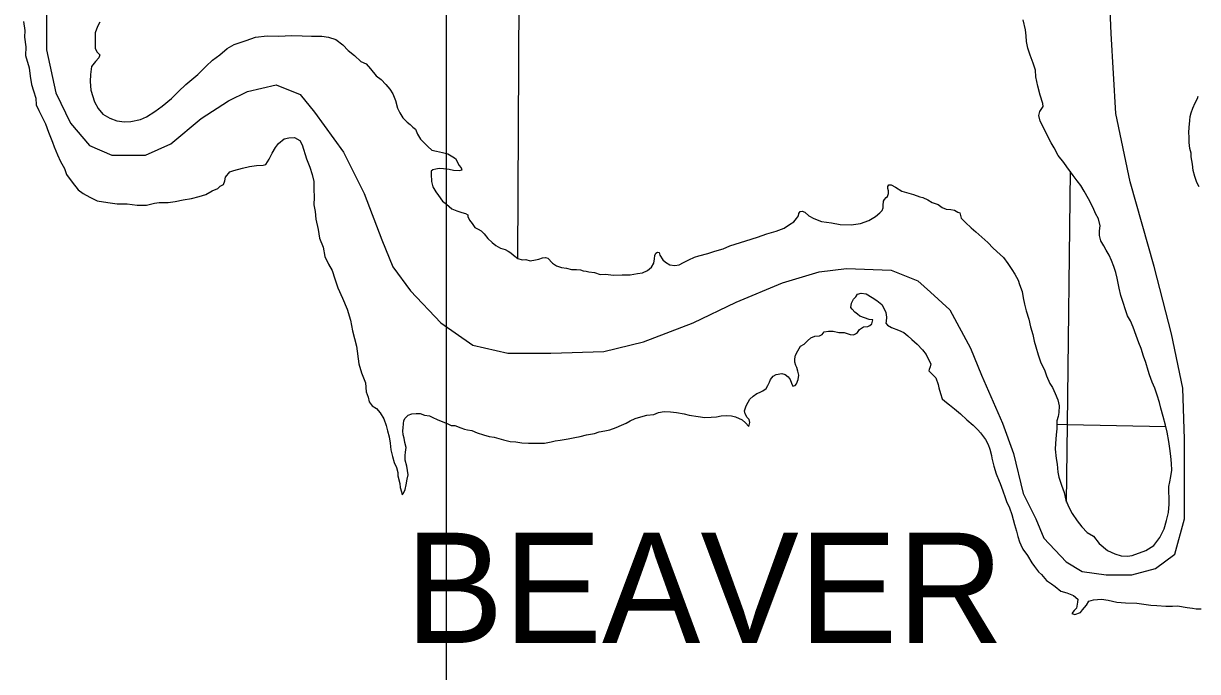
# Model space of a CAD drawing. Extents: x 77230 to 630905, y 790554 to 1662844.
# Drawn here: x 291846 to 303084, y 1530431 to 1536637 of the extents above; entities that cross this region are included whole.
import ezdxf

# ---------------------------------------------------------------- set-up
doc = ezdxf.new("R2010")
doc.units = 0
for name, color, linetype in [('Level 16', 7, 'Continuous'), ('Level 17', 7, 'Continuous'), ('Level 18', 7, 'Continuous'), ('Level 28', 7, 'Continuous')]:
    doc.layers.add(name, color=color, linetype=linetype)

msp = doc.modelspace()

# ---------------------------------------------------------------- linework, layer by layer
at = {"layer": 'Level 16'}
for p, q in [((296595, 1538255), (296575, 1534388)), ((301864, 1535223), (301835, 1532798)), ((301737, 1532800), (301835, 1532798)), ((301835, 1532798), (301826, 1532054)), ((301835, 1532798), (302780, 1532777))]:
    msp.add_line(p, q, dxfattribs=at)
at = {"layer": 'Level 17'}
for points in [[(291846, 1536657), (291859, 1536569), (291857, 1536505), (291870, 1536413), (291866, 1536329), (291901, 1536211), (291911, 1536133), (291922, 1536053), (291942, 1535993), (291964, 1535921)], [(292578, 1536651), (292554, 1536608), (292532, 1536546), (292533, 1536468), (292533, 1536402), (292547, 1536366), (292576, 1536336), (292566, 1536308), (292534, 1536274), (292498, 1536225), (292487, 1536149), (292483, 1536081), (292492, 1535997), (292526, 1535887), (292561, 1535823), (292605, 1535767), (292673, 1535730), (292741, 1535704), (292813, 1535695), (292875, 1535697), (292967, 1535716), (293025, 1535744), (293103, 1535795), (293174, 1535845), (293264, 1535920), (293329, 1535985), (293401, 1536053), (293514, 1536148), (293596, 1536229), (293655, 1536287), (293725, 1536336), (293797, 1536397), (293864, 1536435), (293978, 1536474), (294068, 1536507), (294180, 1536520)], [(301483, 1536333), (301461, 1536401), (301446, 1536465), (301444, 1536519), (301439, 1536577), (301414, 1536673)], [(294180, 1536520), (294289, 1536516), (294413, 1536521), (294513, 1536518), (294603, 1536514), (294701, 1536515), (294767, 1536506), (294837, 1536482), (294902, 1536432), (294954, 1536377), (295016, 1536329)], [(295016, 1536329), (295075, 1536273), (295126, 1536250), (295168, 1536204), (295222, 1536136), (295269, 1536101), (295315, 1536051), (295353, 1536009), (295380, 1535962), (295406, 1535898), (295425, 1535826), (295447, 1535782), (295476, 1535732), (295518, 1535691), (295548, 1535669), (295574, 1535645), (295599, 1535625), (295617, 1535577), (295647, 1535528), (295684, 1535490), (295716, 1535458), (295754, 1535424), (295798, 1535413), (295858, 1535401), (295908, 1535388), (295956, 1535360), (295983, 1535343), (295999, 1535309), (296013, 1535281), (296037, 1535253), (296042, 1535231), (296018, 1535227), (295962, 1535228), (295922, 1535240), (295866, 1535245), (295824, 1535249), (295794, 1535241), (295764, 1535236), (295750, 1535224), (295748, 1535194), (295751, 1535124), (295763, 1535072), (295794, 1535026), (295820, 1534990), (295858, 1534935), (295895, 1534907), (295945, 1534863), (295995, 1534844), (296043, 1534826), (296077, 1534817), (296099, 1534805), (296101, 1534787), (296116, 1534753), (296140, 1534721), (296166, 1534683), (296198, 1534668), (296226, 1534650), (296255, 1534622), (296291, 1534578), (296333, 1534539), (296369, 1534511), (296412, 1534485), (296458, 1534472), (296486, 1534458), (296510, 1534440), (296538, 1534417), (296578, 1534385), (296620, 1534375), (296654, 1534376), (296696, 1534364), (296746, 1534373), (296780, 1534381), (296814, 1534393), (296842, 1534396), (296866, 1534390), (296910, 1534342), (296949, 1534316), (296995, 1534301), (297043, 1534295), (297093, 1534282), (297139, 1534282), (297177, 1534279), (297203, 1534269), (297231, 1534265), (297257, 1534259), (297313, 1534252), (297365, 1534234), (297413, 1534235), (297497, 1534228), (297577, 1534231), (297652, 1534231), (297724, 1534242), (297772, 1534249), (297820, 1534271), (297858, 1534303), (297879, 1534340), (297887, 1534382), (297891, 1534414), (297898, 1534438), (297914, 1534448), (297932, 1534444)], [(301737, 1532755), (301731, 1532697), (301724, 1532613), (301720, 1532561), (301731, 1532471), (301742, 1532417), (301746, 1532341), (301755, 1532291), (301781, 1532215), (301808, 1532145), (301823, 1532071), (301851, 1532005), (301884, 1531945), (301932, 1531874), (301977, 1531816), (302029, 1531763), (302087, 1531727), (302144, 1531656), (302222, 1531590), (302294, 1531559), (302353, 1531539), (302413, 1531536), (302460, 1531542), (302588, 1531590), (302665, 1531637), (302723, 1531715), (302766, 1531796), (302787, 1531876), (302806, 1531955), (302812, 1532033), (302813, 1532095), (302811, 1532153), (302808, 1532203), (302818, 1532249), (302829, 1532297), (302837, 1532358), (302836, 1532422), (302828, 1532494), (302819, 1532566), (302810, 1532634), (302792, 1532722), (302779, 1532790), (302754, 1532872), (302732, 1532953), (302719, 1533007), (302697, 1533077), (302674, 1533143), (302650, 1533201), (302625, 1533273), (302611, 1533315), (302588, 1533389), (302567, 1533451), (302545, 1533523), (302522, 1533578), (302496, 1533650), (302467, 1533730), (302441, 1533788), (302414, 1533838), (302396, 1533894), (302371, 1533964), (302351, 1534031), (302334, 1534103), (302324, 1534151), (302315, 1534197), (302301, 1534251), (302284, 1534309), (302262, 1534367), (302237, 1534419), (302209, 1534467), (302187, 1534507), (302160, 1534554), (302146, 1534606), (302147, 1534652), (302153, 1534699), (302136, 1534765), (302108, 1534816), (302085, 1534870), (302041, 1534958), (302000, 1535030), (301966, 1535085), (301933, 1535129), (301895, 1535181), (301832, 1535264), (301804, 1535306), (301749, 1535372), (301711, 1535445), (301682, 1535495), (301652, 1535555), (301619, 1535623), (301577, 1535701), (301564, 1535755), (301574, 1535793), (301607, 1535841), (301605, 1535869), (301579, 1535949), (301554, 1536037), (301547, 1536081), (301537, 1536125), (301532, 1536191), (301512, 1536257), (301483, 1536333)], [(291964, 1535921), (291969, 1535857), (291993, 1535805), (292024, 1535739), (292056, 1535677), (292084, 1535597), (292125, 1535501), (292139, 1535454), (292172, 1535378), (292200, 1535316), (292238, 1535248), (292259, 1535190), (292311, 1535116), (292369, 1535044), (292418, 1535009), (292480, 1534975), (292550, 1534939), (292652, 1534922), (292744, 1534909), (292838, 1534909), (292934, 1534896), (293024, 1534897), (293100, 1534917), (293146, 1534922), (293230, 1534922), (293298, 1534933), (293375, 1534947), (293453, 1534960), (293529, 1534980), (293593, 1534999), (293651, 1535035), (293705, 1535056), (293728, 1535080), (293762, 1535094), (293774, 1535130), (293780, 1535166), (293820, 1535215), (293859, 1535229), (293941, 1535252), (294009, 1535268), (294077, 1535277), (294139, 1535279), (294167, 1535287), (294199, 1535338), (294226, 1535396), (294258, 1535448), (294286, 1535489), (294341, 1535533), (294385, 1535541), (294441, 1535544), (294491, 1535516), (294514, 1535474), (294554, 1535340), (294587, 1535260), (294609, 1535192), (294624, 1535122), (294626, 1535050), (294627, 1534974), (294625, 1534900), (294637, 1534836), (294644, 1534764), (294666, 1534664), (294681, 1534580), (294715, 1534496), (294730, 1534406), (294766, 1534332), (294801, 1534270), (294825, 1534190), (294856, 1534106), (294900, 1534006), (294943, 1533900), (294975, 1533796), (294994, 1533694), (295035, 1533548)], [(303101, 1535071), (303076, 1535114), (303058, 1535170), (303043, 1535228), (303035, 1535288), (303024, 1535360), (303024, 1535394), (303009, 1535440), (303003, 1535498), (303004, 1535548), (303000, 1535594), (303004, 1535641), (303011, 1535707), (303015, 1535747), (303024, 1535781), (303040, 1535827), (303063, 1535876), (303083, 1535918), (303091, 1535942)], [(297932, 1534444), (297938, 1534418), (297965, 1534375), (297991, 1534351), (298033, 1534325), (298081, 1534318), (298123, 1534324), (298165, 1534347), (298214, 1534373), (298268, 1534398), (298312, 1534412), (298398, 1534435), (298465, 1534458), (298545, 1534479), (298607, 1534507), (298762, 1534555), (298872, 1534592), (298963, 1534621), (299051, 1534648), (299127, 1534677), (299180, 1534711), (299220, 1534738), (299246, 1534768), (299266, 1534794), (299267, 1534818), (299281, 1534836), (299299, 1534839), (299325, 1534829), (299365, 1534795), (299410, 1534768), (299486, 1534742), (299580, 1534727), (299664, 1534712), (299768, 1534709), (299859, 1534720), (299937, 1534749), (300001, 1534787), (300044, 1534824), (300066, 1534846), (300076, 1534870), (300074, 1534894), (300077, 1534936), (300089, 1534951), (300103, 1534969), (300117, 1534981), (300127, 1535009), (300126, 1535033), (300120, 1535057), (300120, 1535075), (300128, 1535093), (300152, 1535093), (300192, 1535068), (300254, 1535032), (300364, 1534999), (300425, 1534978), (300455, 1534970), (300503, 1534947), (300545, 1534921), (300601, 1534902), (300641, 1534876), (300679, 1534860), (300723, 1534855), (300757, 1534849), (300791, 1534831), (300809, 1534822), (300822, 1534774), (300862, 1534730), (300917, 1534680), (300963, 1534641), (301021, 1534589), (301078, 1534540), (301128, 1534486), (301194, 1534423), (301227, 1534397), (301267, 1534339), (301306, 1534282), (301336, 1534236), (301366, 1534178), (301381, 1534136), (301405, 1534070), (301416, 1534010), (301428, 1533950), (301445, 1533884), (301468, 1533806), (301486, 1533732), (301509, 1533659), (301521, 1533595), (301536, 1533541), (301559, 1533463), (301585, 1533387), (301618, 1533321), (301638, 1533263), (301669, 1533189), (301697, 1533152), (301720, 1533094), (301746, 1533032), (301759, 1532974), (301755, 1532912), (301750, 1532872), (301738, 1532831), (301737, 1532755)], [(298479, 1532869), (298523, 1532878), (298573, 1532882), (298623, 1532881), (298661, 1532869), (298725, 1532840), (298758, 1532814), (298788, 1532778), (298798, 1532816), (298791, 1532844), (298773, 1532864), (298753, 1532898), (298749, 1532926), (298764, 1532976), (298782, 1533010), (298800, 1533039), (298831, 1533069), (298867, 1533093), (298891, 1533102), (298923, 1533118), (298956, 1533142), (298972, 1533171), (298988, 1533203), (298998, 1533227), (299021, 1533259), (299051, 1533274), (299105, 1533284), (299137, 1533274), (299167, 1533253), (299185, 1533227), (299198, 1533193), (299210, 1533165), (299234, 1533169), (299246, 1533187), (299261, 1533226), (299267, 1533268), (299259, 1533306), (299248, 1533342), (299240, 1533362), (299228, 1533392), (299228, 1533424), (299237, 1533462), (299257, 1533502), (299283, 1533548), (299320, 1533567), (299350, 1533597), (299382, 1533627), (299420, 1533642), (299465, 1533646), (299491, 1533657), (299509, 1533685), (299553, 1533689), (299595, 1533690), (299651, 1533676), (299703, 1533679), (299759, 1533657), (299791, 1533656), (299809, 1533666), (299829, 1533678), (299850, 1533706), (299886, 1533731), (299928, 1533735), (299948, 1533743), (299968, 1533759), (299977, 1533800), (299941, 1533803), (299895, 1533817), (299853, 1533834), (299829, 1533854), (299805, 1533872), (299777, 1533902), (299767, 1533918), (299772, 1533960), (299792, 1533998), (299812, 1534020), (299829, 1534045), (299865, 1534053), (299913, 1534047), (299970, 1534014), (300016, 1533984), (300062, 1533945), (300086, 1533903), (300101, 1533869), (300107, 1533825), (300105, 1533783), (300100, 1533767), (300118, 1533747), (300156, 1533727), (300222, 1533700), (300272, 1533676), (300312, 1533647), (300351, 1533611), (300401, 1533567), (300451, 1533512), (300486, 1533466), (300520, 1533400), (300531, 1533378), (300525, 1533350), (300515, 1533324), (300513, 1533312), (300545, 1533280)], [(295035, 1533548), (295057, 1533376), (295082, 1533290), (295119, 1533195), (295127, 1533110), (295146, 1533059), (295156, 1533015), (295184, 1532975), (295225, 1532949), (295259, 1532907), (295295, 1532850), (295318, 1532786), (295332, 1532736), (295345, 1532678), (295355, 1532618), (295364, 1532554), (295379, 1532490), (295393, 1532432), (295417, 1532384), (295428, 1532338), (295428, 1532306), (295447, 1532232), (295453, 1532194), (295463, 1532152), (295472, 1532124), (295485, 1532140), (295499, 1532175), (295509, 1532219), (295520, 1532273), (295528, 1532315), (295515, 1532399), (295499, 1532455), (295500, 1532499), (295502, 1532531), (295510, 1532577), (295497, 1532625), (295489, 1532665), (295481, 1532699), (295478, 1532735), (295480, 1532763), (295484, 1532803), (295487, 1532834), (295499, 1532856), (295527, 1532886), (295563, 1532900), (295605, 1532901), (295643, 1532901), (295685, 1532886), (295733, 1532878), (295765, 1532864), (295807, 1532843), (295859, 1532823), (295901, 1532806), (295941, 1532786), (295975, 1532786), (296033, 1532765), (296069, 1532753), (296095, 1532747), (296139, 1532740), (296190, 1532716), (296250, 1532699), (296304, 1532683), (296350, 1532674), (296396, 1532664), (296442, 1532651), (296506, 1532635), (296560, 1532632), (296616, 1532620), (296680, 1532617), (296724, 1532619), (296780, 1532618), (296832, 1532619), (296897, 1532631), (296935, 1532640), (296983, 1532648), (297059, 1532659), (297123, 1532673), (297175, 1532682), (297234, 1532697), (297312, 1532709), (297358, 1532726), (297412, 1532736), (297458, 1532747), (297518, 1532768), (297571, 1532790), (297615, 1532809), (297653, 1532833), (297701, 1532854), (297756, 1532870), (297814, 1532887), (297880, 1532893), (297924, 1532910), (297980, 1532920), (298038, 1532917), (298098, 1532912), (298170, 1532898), (298218, 1532887), (298304, 1532874), (298368, 1532862), (298428, 1532867), (298479, 1532869)], [(300545, 1533280), (300578, 1533243), (300600, 1533179), (300608, 1533147), (300623, 1533093), (300641, 1533043), (300666, 1533019), (300710, 1532984), (300758, 1532948), (300816, 1532900), (300875, 1532841), (300935, 1532789), (300980, 1532744), (301008, 1532716), (301054, 1532652), (301081, 1532605), (301095, 1532559), (301112, 1532501), (301116, 1532473), (301134, 1532397), (301157, 1532325), (301186, 1532253), (301196, 1532233), (301220, 1532161), (301243, 1532097), (301257, 1532059), (301284, 1532000), (301308, 1531936), (301333, 1531840), (301352, 1531776), (301364, 1531724), (301379, 1531672), (301393, 1531644), (301411, 1531602), (301456, 1531541), (301498, 1531471), (301524, 1531437), (301561, 1531385), (301591, 1531360), (301640, 1531304), (301686, 1531272), (301720, 1531245), (301776, 1531199), (301832, 1531184), (301898, 1531158), (301939, 1531123), (301935, 1531095), (301926, 1531038), (301902, 1531016), (301882, 1530988), (301910, 1530978), (301964, 1530995), (301982, 1531021), (302021, 1531067), (302043, 1531104), (302087, 1531116), (302164, 1531123), (302230, 1531114), (302313, 1531096), (302395, 1531089), (302502, 1531086), (302570, 1531075), (302638, 1531065), (302694, 1531062), (302780, 1531057), (302844, 1531058), (302894, 1531060), (302986, 1531045), (303036, 1531037), (303070, 1531032), (303120, 1531030)]]:
    msp.add_lwpolyline(points, dxfattribs=at)
at = {"layer": 'Level 18'}
msp.add_lwpolyline([(292065, 1536721), (292065, 1536385), (292157, 1535972), (292295, 1535681), (292478, 1535467), (292692, 1535376), (293013, 1535376), (293258, 1535483), (293548, 1535727), (293808, 1535896), (293991, 1535987), (294266, 1536048), (294496, 1535957), (294633, 1535788), (294908, 1535406), (295107, 1535009), (295275, 1534565), (295382, 1534305), (295550, 1534076), (295841, 1533770), (296146, 1533556), (296483, 1533480), (296895, 1533480), (297400, 1533495), (297782, 1533587), (298256, 1533770), (298668, 1533969), (299112, 1534152), (299463, 1534260), (299723, 1534290), (300151, 1534275), (300406, 1534171), (300528, 1534064), (300712, 1533896), (300910, 1533529), (301017, 1533269), (301216, 1532810), (301323, 1532520), (301415, 1532137), (301537, 1531893), (301614, 1531709), (301828, 1531480), (301980, 1531388), (302210, 1531358), (302454, 1531358), (302683, 1531419), (302867, 1531556), (302959, 1531893), (302959, 1532657), (302943, 1533146), (302836, 1533666), (302668, 1534308), (302439, 1535119), (302301, 1535776), (302256, 1536541), (302225, 1537290)], dxfattribs=at)
at = {"layer": 'Level 28'}
msp.add_line((295896, 1483324), (295896, 1662844), dxfattribs=at)

# ---------------------------------------------------------------- texts
at = {"layer": 'Level 17'}
msp.add_text('BEAVER', height=1056, dxfattribs=at).set_placement((295500, 1530704))

doc.saveas('drawing.dxf')
